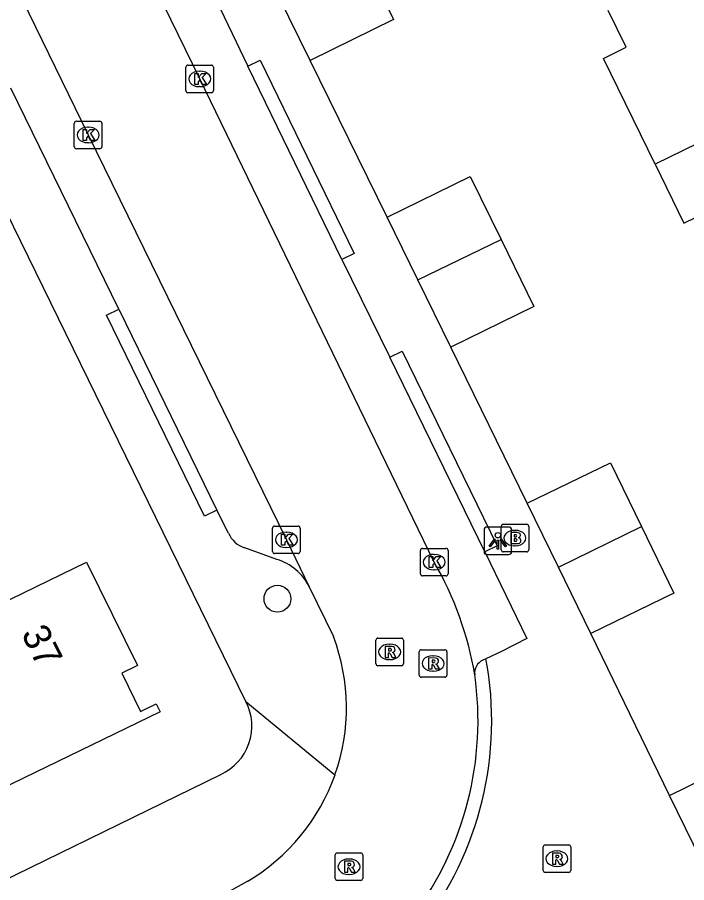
# Model space of a CAD drawing. Extents: x 160457 to 162082, y 388340 to 389736.
# Drawn here: x 160914.74 to 160939.05, y 388781.29 to 388812.73 of the extents above; entities that cross this region are included whole.
import ezdxf

# ---------------------------------------------------------------- set-up
doc = ezdxf.new("R2010")
doc.units = 0
for name, color, linetype in [('IMGEO_Boom', 7, 'Continuous'), ('IMGEO_Brandkraan', 7, 'Continuous'), ('IMGEO_Kolk', 7, 'Continuous'), ('IMGEO_Lichtpunt', 7, 'Continuous'), ('IMGEO_Pand', 7, 'Continuous'), ('IMGEO_Pand_nummerreeks', 7, 'Continuous'), ('IMGEO_Rijbaan_lokaal_gesloten', 7, 'Continuous'), ('IMGEO_Rioolput', 7, 'Continuous'), ('IMGEO_Voetpad_open', 7, 'Continuous')]:
    doc.layers.add(name, color=color, linetype=linetype)

msp = doc.modelspace()

# ---------------------------------------------------------------- linework, layer by layer
at = {"layer": 'IMGEO_Boom'}
msp.add_circle((160924.189, 388791.604), 0.489, dxfattribs=at)
at = {"layer": 'IMGEO_Brandkraan'}
for p, q in [((160932.39, 388794.309), (160933.242, 388794.309)), ((160932.315, 388793.383), (160932.315, 388794.235)), ((160932.803, 388794.089), (160932.828, 388794.089)), ((160933.316, 388794.235), (160933.316, 388793.383)), ((160932.826, 388793.529), (160932.801, 388793.529)), ((160933.242, 388793.309), (160932.39, 388793.309))]:
    msp.add_line(p, q, dxfattribs=at)
for points in [[(160932.39, 388794.309), (160933.242, 388794.309)], [(160932.315, 388793.383), (160932.315, 388794.235)], [(160932.663, 388794.009), (160932.663, 388793.609), (160932.876, 388793.609)], [(160932.894, 388794.009), (160932.663, 388794.009)], [(160933.316, 388794.235), (160933.316, 388793.383)], [(160932.842, 388793.928), (160932.788, 388793.928), (160932.788, 388793.852)], [(160932.788, 388793.852), (160932.841, 388793.852)], [(160932.85, 388793.776), (160932.788, 388793.776), (160932.788, 388793.695)], [(160932.788, 388793.695), (160932.85, 388793.695)], [(160933.242, 388793.309), (160932.39, 388793.309)]]:
    msp.add_lwpolyline(points, dxfattribs=at)
for centre, radius, start, end in [((160932.392, 388794.233), 0.0765, 91.552, 178.448), ((160932.392, 388794.233), 0.0765, 91.552, 178.448), ((160933.24, 388794.233), 0.0765, 1.552, 88.448), ((160933.24, 388794.233), 0.0765, 1.552, 88.448), ((160932.898, 388793.864), 0.145, 59.4692, 91.5367), ((160932.923, 388793.911), 0.0922, 285.5137, 58.1501), ((160932.843, 388793.89), 0.0379, 267.8285, 90.9355), ((160932.851, 388793.735), 0.0404, 269.8759, 90.5077), ((160932.882, 388793.86), 0.251, 268.6676, 293.5347), ((160932.928, 388793.719), 0.105, 301.3115, 78.989), ((160932.392, 388793.385), 0.0765, 181.552, 268.448), ((160932.392, 388793.385), 0.0765, 181.552, 268.448), ((160933.24, 388793.385), 0.0765, 271.552, 358.448), ((160933.24, 388793.385), 0.0765, 271.552, 358.448)]:
    msp.add_arc(centre, radius, start, end, dxfattribs=at)
for centre, major_axis, ratio, start_param, end_param in [((160932.802, 388793.809), (-0.387, 0.002), 0.722429, 4.712389, 7.853982), ((160932.827, 388793.809), (-0.39, 0.002), 0.717154, 1.570796, 4.712389)]:
    msp.add_ellipse(centre, major_axis=major_axis, ratio=ratio, start_param=start_param, end_param=end_param, dxfattribs=at)
at = {"layer": 'IMGEO_Kolk'}
for p, q in [((160920.864, 388810.062), (160920.864, 388810.914)), ((160920.939, 388810.988), (160921.791, 388810.988)), ((160921.865, 388810.914), (160921.865, 388810.062)), ((160921.352, 388810.768), (160921.377, 388810.768)), ((160921.791, 388809.988), (160920.939, 388809.988)), ((160921.375, 388810.208), (160921.35, 388810.208)), ((160916.81, 388808.026), (160916.81, 388808.878)), ((160916.885, 388808.952), (160917.737, 388808.952)), ((160917.298, 388808.732), (160917.323, 388808.732)), ((160917.811, 388808.878), (160917.811, 388808.026)), ((160917.321, 388808.172), (160917.296, 388808.172)), ((160917.737, 388807.952), (160916.885, 388807.952)), ((160924.012, 388793.32), (160924.012, 388794.172)), ((160924.087, 388794.246), (160924.939, 388794.246)), ((160924.5, 388794.026), (160924.525, 388794.026)), ((160925.013, 388794.172), (160925.013, 388793.32)), ((160924.523, 388793.466), (160924.498, 388793.466)), ((160929.384, 388792.51), (160929.384, 388793.362)), ((160929.459, 388793.436), (160930.311, 388793.436)), ((160930.385, 388793.362), (160930.385, 388792.51)), ((160924.939, 388793.246), (160924.087, 388793.246)), ((160929.872, 388793.216), (160929.897, 388793.216)), ((160930.311, 388792.436), (160929.459, 388792.436)), ((160929.895, 388792.656), (160929.87, 388792.656))]:
    msp.add_line(p, q, dxfattribs=at)
for points in [[(160920.864, 388810.062), (160920.864, 388810.914)], [(160920.939, 388810.988), (160921.791, 388810.988)], [(160921.865, 388810.914), (160921.865, 388810.062)], [(160921.185, 388810.688), (160921.308, 388810.688), (160921.308, 388810.537), (160921.438, 388810.688), (160921.602, 388810.688), (160921.456, 388810.537), (160921.609, 388810.288), (160921.457, 388810.288), (160921.372, 388810.452), (160921.308, 388810.385), (160921.308, 388810.288), (160921.185, 388810.288), (160921.185, 388810.688)], [(160921.791, 388809.988), (160920.939, 388809.988)], [(160916.81, 388808.026), (160916.81, 388808.878)], [(160916.885, 388808.952), (160917.737, 388808.952)], [(160917.811, 388808.878), (160917.811, 388808.026)], [(160917.131, 388808.652), (160917.254, 388808.652), (160917.254, 388808.501), (160917.384, 388808.652), (160917.548, 388808.652), (160917.402, 388808.501), (160917.555, 388808.252), (160917.403, 388808.252), (160917.318, 388808.416), (160917.254, 388808.349), (160917.254, 388808.252), (160917.131, 388808.252), (160917.131, 388808.652)], [(160917.737, 388807.952), (160916.885, 388807.952)], [(160924.012, 388793.32), (160924.012, 388794.172)], [(160924.087, 388794.246), (160924.939, 388794.246)], [(160924.333, 388793.946), (160924.456, 388793.946), (160924.456, 388793.795), (160924.586, 388793.946), (160924.75, 388793.946), (160924.604, 388793.795), (160924.757, 388793.546), (160924.605, 388793.546), (160924.52, 388793.71), (160924.456, 388793.643), (160924.456, 388793.546), (160924.333, 388793.546), (160924.333, 388793.946)], [(160925.013, 388794.172), (160925.013, 388793.32)], [(160929.384, 388792.51), (160929.384, 388793.362)], [(160929.459, 388793.436), (160930.311, 388793.436)], [(160930.385, 388793.362), (160930.385, 388792.51)], [(160924.939, 388793.246), (160924.087, 388793.246)], [(160929.705, 388793.136), (160929.828, 388793.136), (160929.828, 388792.985), (160929.958, 388793.136), (160930.122, 388793.136), (160929.976, 388792.985), (160930.129, 388792.736), (160929.977, 388792.736), (160929.892, 388792.9), (160929.828, 388792.833), (160929.828, 388792.736), (160929.705, 388792.736), (160929.705, 388793.136)], [(160930.311, 388792.436), (160929.459, 388792.436)]]:
    msp.add_lwpolyline(points, dxfattribs=at)
for centre, start, end in [((160920.941, 388810.912), 91.552, 178.448), ((160920.941, 388810.912), 91.552, 178.448), ((160921.789, 388810.912), 1.552, 88.448), ((160921.789, 388810.912), 1.552, 88.448), ((160920.941, 388810.064), 181.552, 268.448), ((160920.941, 388810.064), 181.552, 268.448), ((160921.789, 388810.064), 271.552, 358.448), ((160921.789, 388810.064), 271.552, 358.448), ((160916.887, 388808.876), 91.552, 178.448), ((160916.887, 388808.876), 91.552, 178.448), ((160917.735, 388808.876), 1.552, 88.448), ((160917.735, 388808.876), 1.552, 88.448), ((160916.887, 388808.028), 181.552, 268.448), ((160916.887, 388808.028), 181.552, 268.448), ((160917.735, 388808.028), 271.552, 358.448), ((160917.735, 388808.028), 271.552, 358.448), ((160924.089, 388794.17), 91.552, 178.448), ((160924.089, 388794.17), 91.552, 178.448), ((160924.937, 388794.17), 1.552, 88.448), ((160924.937, 388794.17), 1.552, 88.448), ((160924.089, 388793.322), 181.552, 268.448), ((160924.089, 388793.322), 181.552, 268.448), ((160924.937, 388793.322), 271.552, 358.448), ((160924.937, 388793.322), 271.552, 358.448), ((160929.461, 388793.36), 91.552, 178.448), ((160929.461, 388793.36), 91.552, 178.448), ((160930.309, 388793.36), 1.552, 88.448), ((160930.309, 388793.36), 1.552, 88.448), ((160929.461, 388792.512), 181.552, 268.448), ((160929.461, 388792.512), 181.552, 268.448), ((160930.309, 388792.512), 271.552, 358.448), ((160930.309, 388792.512), 271.552, 358.448)]:
    msp.add_arc(centre, 0.0765, start, end, dxfattribs=at)
for centre, major_axis, ratio, start_param, end_param in [((160921.351, 388810.488), (-0.387, 0.002), 0.722429, 4.712389, 7.853982), ((160921.376, 388810.488), (-0.39, 0.002), 0.717154, 1.570796, 4.712389), ((160917.297, 388808.452), (-0.387, 0.002), 0.722429, 4.712389, 7.853982), ((160917.322, 388808.452), (-0.39, 0.002), 0.717154, 1.570796, 4.712389), ((160924.499, 388793.746), (-0.387, 0.002), 0.722429, 4.712389, 7.853982), ((160924.524, 388793.746), (-0.39, 0.002), 0.717154, 1.570796, 4.712389), ((160929.871, 388792.936), (-0.387, 0.002), 0.722429, 4.712389, 7.853982), ((160929.896, 388792.936), (-0.39, 0.002), 0.717154, 1.570796, 4.712389)]:
    msp.add_ellipse(centre, major_axis=major_axis, ratio=ratio, start_param=start_param, end_param=end_param, dxfattribs=at)
at = {"layer": 'IMGEO_Lichtpunt'}
for p, q in [((160931.696, 388794.113), (160931.696, 388793.306)), ((160931.696, 388794.113), (160931.696, 388793.306)), ((160932.598, 388794.208), (160931.79, 388794.208)), ((160932.598, 388794.208), (160931.79, 388794.208)), ((160932.692, 388793.306), (160932.692, 388794.113)), ((160932.692, 388793.306), (160932.692, 388794.113)), ((160931.79, 388793.212), (160932.598, 388793.212)), ((160931.79, 388793.212), (160932.598, 388793.212))]:
    msp.add_line(p, q, dxfattribs=at)
for points in [[(160932.07, 388793.777), (160932.109, 388793.749), (160931.921, 388793.487), (160931.883, 388793.514), (160932.07, 388793.777)], [(160932.172, 388793.729), (160932.219, 388793.729), (160932.219, 388793.407), (160932.172, 388793.407), (160932.172, 388793.729)], [(160932.282, 388793.749), (160932.32, 388793.776), (160932.507, 388793.514), (160932.468, 388793.486), (160932.282, 388793.749)]]:
    msp.add_lwpolyline(points, dxfattribs=at)
msp.add_circle((160932.195, 388793.911), 0.0994, dxfattribs=at)
for centre, start, end in [((160931.79, 388794.113), 90, 180), ((160931.79, 388794.113), 90, 180), ((160932.598, 388794.113), 0, 90), ((160932.598, 388794.113), 0, 90), ((160931.79, 388793.306), 180, 270), ((160931.79, 388793.306), 180, 270), ((160932.598, 388793.306), 270, 0), ((160932.598, 388793.306), 270, 360)]:
    msp.add_arc(centre, 0.0946, start, end, dxfattribs=at)
at = {"layer": 'IMGEO_Pand'}
for points in [[(160927.241, 388815.013), (160928.4, 388812.643), (160925.373, 388811.162)], [(160925.373, 388811.162), (160924.217, 388813.526)], [(160937.905, 388807.39), (160936.029, 388811.235), (160936.856, 388811.639), (160936.205, 388812.975)], [(160948.132, 388812.383), (160937.905, 388807.39)], [(160937.905, 388807.39), (160938.952, 388805.246), (160939.779, 388805.649), (160940.35, 388804.493), (160941.2, 388802.775), (160941.29, 388802.593)], [(160928.172, 388805.472), (160931.19, 388806.948), (160932.31, 388804.659)], [(160929.291, 388803.185), (160928.172, 388805.472)], [(160929.291, 388803.185), (160932.31, 388804.659)], [(160932.31, 388804.659), (160933.503, 388802.221), (160930.485, 388800.744)], [(160930.485, 388800.744), (160929.291, 388803.185)], [(160933.262, 388795.071), (160936.281, 388796.544), (160937.413, 388794.225)], [(160934.396, 388792.746), (160933.262, 388795.071)], [(160934.396, 388792.746), (160937.413, 388794.225)], [(160937.413, 388794.225), (160938.591, 388791.811), (160935.571, 388790.337)], [(160911.264, 388793.497), (160912.637, 388790.688), (160917.249, 388792.93), (160919.1, 388789.175), (160918.535, 388788.896), (160919.215, 388787.509), (160919.779, 388787.791), (160919.923, 388787.501), (160910.412, 388782.887), (160908.207, 388781.818), (160905.712, 388786.923), (160904.188, 388790.041)], [(160935.571, 388790.337), (160934.396, 388792.746)], [(160938.434, 388784.456), (160941.449, 388785.939), (160942.613, 388783.571)], [(160942.613, 388783.571), (160939.598, 388782.089), (160938.434, 388784.456)]]:
    msp.add_lwpolyline(points, dxfattribs=at)
at = {"layer": 'IMGEO_Rijbaan_lokaal_gesloten'}
for points in [[(160882.647, 388879.267), (160885.54, 388873.4), (160892.253, 388859.641), (160900.787, 388842.277), (160909.404, 388824.657), (160917.312, 388808.452), (160924.513, 388793.746), (160925.346, 388792.037)], [(160929.884, 388792.936), (160921.364, 388810.487), (160916.384, 388820.712)], [(160925.346, 388792.037), (160926.223, 388790.231)], [(160923.089, 388781.332), (160922.221, 388780.848), (160922.077, 388780.78)]]:
    msp.add_lwpolyline(points, dxfattribs=at)
for centre, radius, start, end in [((160919.156, 388786.771), 12.373, 9.6541, 29.8841), ((160919.375, 388787.644), 7.32, 340.5803, 20.6977), ((160919.69, 388787.169), 11.784, 323.1444, 8.1827), ((160919.374, 388787.639), 7.32, 300.5007, 340.6187)]:
    msp.add_arc(centre, radius, start, end, dxfattribs=at)
at = {"layer": 'IMGEO_Rioolput'}
for p, q in [((160927.839, 388790.173), (160928.691, 388790.173)), ((160927.764, 388789.247), (160927.764, 388790.099)), ((160928.252, 388789.953), (160928.277, 388789.953)), ((160928.765, 388790.099), (160928.765, 388789.247)), ((160929.342, 388788.827), (160929.342, 388789.679)), ((160929.417, 388789.753), (160930.269, 388789.753)), ((160930.343, 388789.679), (160930.343, 388788.827)), ((160928.275, 388789.393), (160928.25, 388789.393)), ((160929.83, 388789.533), (160929.855, 388789.533)), ((160928.691, 388789.173), (160927.839, 388789.173)), ((160929.853, 388788.973), (160929.828, 388788.973)), ((160930.269, 388788.753), (160929.417, 388788.753)), ((160933.916, 388782.662), (160934.768, 388782.662)), ((160926.362, 388782.371), (160927.214, 388782.371)), ((160933.841, 388781.736), (160933.841, 388782.588)), ((160934.329, 388782.442), (160934.354, 388782.442)), ((160934.842, 388782.588), (160934.842, 388781.736)), ((160926.287, 388781.445), (160926.287, 388782.297)), ((160926.775, 388782.151), (160926.8, 388782.151)), ((160927.288, 388782.297), (160927.288, 388781.445)), ((160934.352, 388781.882), (160934.327, 388781.882)), ((160927.214, 388781.371), (160926.362, 388781.371)), ((160926.798, 388781.591), (160926.773, 388781.591)), ((160934.768, 388781.662), (160933.916, 388781.662))]:
    msp.add_line(p, q, dxfattribs=at)
for points in [[(160927.839, 388790.173), (160928.691, 388790.173)], [(160927.764, 388789.247), (160927.764, 388790.099)], [(160928.353, 388789.871), (160928.101, 388789.873), (160928.101, 388789.473)], [(160928.765, 388790.099), (160928.765, 388789.247)], [(160928.101, 388789.473), (160928.225, 388789.473), (160928.225, 388789.635), (160928.236, 388789.635)], [(160928.279, 388789.792), (160928.225, 388789.792), (160928.225, 388789.711)], [(160928.225, 388789.711), (160928.277, 388789.711)], [(160928.283, 388789.606), (160928.354, 388789.473), (160928.494, 388789.473), (160928.429, 388789.599)], [(160929.342, 388788.827), (160929.342, 388789.679)], [(160929.417, 388789.753), (160930.269, 388789.753)], [(160930.343, 388789.679), (160930.343, 388788.827)], [(160929.931, 388789.451), (160929.679, 388789.453), (160929.679, 388789.053)], [(160929.857, 388789.372), (160929.803, 388789.372), (160929.803, 388789.291)], [(160929.803, 388789.291), (160929.855, 388789.291)], [(160928.691, 388789.173), (160927.839, 388789.173)], [(160929.679, 388789.053), (160929.803, 388789.053), (160929.803, 388789.215), (160929.814, 388789.215)], [(160929.861, 388789.186), (160929.932, 388789.053), (160930.072, 388789.053), (160930.007, 388789.179)], [(160930.269, 388788.753), (160929.417, 388788.753)], [(160933.916, 388782.662), (160934.768, 388782.662)], [(160926.362, 388782.371), (160927.214, 388782.371)], [(160933.841, 388781.736), (160933.841, 388782.588)], [(160934.43, 388782.36), (160934.178, 388782.362), (160934.178, 388781.962)], [(160934.842, 388782.588), (160934.842, 388781.736)], [(160926.287, 388781.445), (160926.287, 388782.297)], [(160926.876, 388782.069), (160926.624, 388782.071), (160926.624, 388781.671)], [(160927.288, 388782.297), (160927.288, 388781.445)], [(160934.178, 388781.962), (160934.302, 388781.962), (160934.302, 388782.124), (160934.313, 388782.124)], [(160934.356, 388782.281), (160934.302, 388782.281), (160934.302, 388782.2)], [(160934.302, 388782.2), (160934.354, 388782.2)], [(160934.36, 388782.095), (160934.431, 388781.962), (160934.571, 388781.962), (160934.506, 388782.088)], [(160926.624, 388781.671), (160926.748, 388781.671), (160926.748, 388781.833), (160926.759, 388781.833)], [(160926.802, 388781.99), (160926.748, 388781.99), (160926.748, 388781.909)], [(160926.748, 388781.909), (160926.8, 388781.909)], [(160926.806, 388781.804), (160926.877, 388781.671), (160927.017, 388781.671), (160926.952, 388781.797)], [(160927.214, 388781.371), (160926.362, 388781.371)], [(160934.768, 388781.662), (160933.916, 388781.662)]]:
    msp.add_lwpolyline(points, dxfattribs=at)
for centre, radius, start, end in [((160927.841, 388790.097), 0.0765, 91.552, 178.448), ((160927.841, 388790.097), 0.0765, 91.552, 178.448), ((160928.689, 388790.097), 0.0765, 1.552, 88.448), ((160928.689, 388790.097), 0.0765, 1.552, 88.448), ((160928.352, 388789.761), 0.109, 350.3612, 89.416), ((160928.235, 388789.582), 0.0533, 26.0293, 88.6989), ((160928.261, 388789.9), 0.19, 274.7715, 282.9687), ((160928.285, 388789.696), 0.0964, 77.0061, 93.1865), ((160928.299, 388789.753), 0.0378, 276.6634, 79.6772), ((160928.35, 388789.761), 0.112, 277.5842, 350.9817), ((160928.334, 388789.546), 0.108, 29.5134, 73.7905), ((160929.419, 388789.677), 0.0765, 91.552, 178.448), ((160929.419, 388789.677), 0.0765, 91.552, 178.448), ((160930.267, 388789.677), 0.0765, 1.552, 88.448), ((160930.267, 388789.677), 0.0765, 1.552, 88.448), ((160927.841, 388789.249), 0.0765, 181.552, 268.448), ((160927.841, 388789.249), 0.0765, 181.552, 268.448), ((160928.689, 388789.249), 0.0765, 271.552, 358.448), ((160928.689, 388789.249), 0.0765, 271.552, 358.448), ((160929.839, 388789.48), 0.19, 274.7715, 282.9687), ((160929.863, 388789.276), 0.0964, 77.0061, 93.1865), ((160929.877, 388789.333), 0.0378, 276.6634, 79.6772), ((160929.93, 388789.341), 0.109, 350.3612, 89.416), ((160929.928, 388789.341), 0.112, 277.5842, 350.9817), ((160929.912, 388789.126), 0.108, 29.5134, 73.7905), ((160929.813, 388789.162), 0.0533, 26.0293, 88.6989), ((160929.419, 388788.829), 0.0765, 181.552, 268.448), ((160929.419, 388788.829), 0.0765, 181.552, 268.448), ((160930.267, 388788.829), 0.0765, 271.552, 358.448), ((160930.267, 388788.829), 0.0765, 271.552, 358.448), ((160933.918, 388782.586), 0.0765, 91.552, 178.448), ((160933.918, 388782.586), 0.0765, 91.552, 178.448), ((160934.766, 388782.586), 0.0765, 1.552, 88.448), ((160934.766, 388782.586), 0.0765, 1.552, 88.448), ((160926.364, 388782.295), 0.0765, 91.552, 178.448), ((160926.364, 388782.295), 0.0765, 91.552, 178.448), ((160927.212, 388782.295), 0.0765, 1.552, 88.448), ((160927.212, 388782.295), 0.0765, 1.552, 88.448), ((160934.429, 388782.25), 0.109, 350.3612, 89.416), ((160926.875, 388781.959), 0.109, 350.3612, 89.416), ((160934.312, 388782.071), 0.0533, 26.0293, 88.6989), ((160934.338, 388782.389), 0.19, 274.7715, 282.9687), ((160934.362, 388782.185), 0.0964, 77.0061, 93.1865), ((160934.376, 388782.242), 0.0378, 276.6634, 79.6772), ((160934.427, 388782.25), 0.112, 277.5842, 350.9817), ((160934.411, 388782.035), 0.108, 29.5134, 73.7905), ((160926.758, 388781.78), 0.0533, 26.0293, 88.6989), ((160926.784, 388782.098), 0.19, 274.7715, 282.9687), ((160926.808, 388781.894), 0.0964, 77.0061, 93.1865), ((160926.822, 388781.951), 0.0378, 276.6634, 79.6772), ((160926.873, 388781.959), 0.112, 277.5842, 350.9817), ((160926.857, 388781.744), 0.108, 29.5134, 73.7905), ((160933.918, 388781.738), 0.0765, 181.552, 268.448), ((160933.918, 388781.738), 0.0765, 181.552, 268.448), ((160934.766, 388781.738), 0.0765, 271.552, 358.448), ((160934.766, 388781.738), 0.0765, 271.552, 358.448), ((160926.364, 388781.447), 0.0765, 181.552, 268.448), ((160926.364, 388781.447), 0.0765, 181.552, 268.448), ((160927.212, 388781.447), 0.0765, 271.552, 358.448), ((160927.212, 388781.447), 0.0765, 271.552, 358.448)]:
    msp.add_arc(centre, radius, start, end, dxfattribs=at)
for centre, major_axis, ratio, start_param, end_param in [((160928.251, 388789.673), (-0.387, 0.002), 0.722429, 4.712389, 7.853982), ((160928.276, 388789.673), (-0.39, 0.002), 0.717154, 1.570796, 4.712389), ((160929.829, 388789.253), (-0.387, 0.002), 0.722429, 4.712389, 7.853982), ((160929.854, 388789.253), (-0.39, 0.002), 0.717154, 1.570796, 4.712389), ((160934.328, 388782.162), (-0.387, 0.002), 0.722429, 4.712389, 7.853982), ((160934.353, 388782.162), (-0.39, 0.002), 0.717154, 1.570796, 4.712389), ((160926.774, 388781.871), (-0.387, 0.002), 0.722429, 4.712389, 7.853982), ((160926.799, 388781.871), (-0.39, 0.002), 0.717154, 1.570796, 4.712389)]:
    msp.add_ellipse(centre, major_axis=major_axis, ratio=ratio, start_param=start_param, end_param=end_param, dxfattribs=at)
at = {"layer": 'IMGEO_Voetpad_open'}
for points in [[(160923.043, 388787.867), (160881.086, 388873.64), (160879.017, 388877.835)], [(160921.541, 388814.247), (160923.109, 388810.954)], [(160923.109, 388810.954), (160923.558, 388811.172), (160926.974, 388804.152), (160926.525, 388803.934)], [(160926.525, 388803.934), (160923.109, 388810.954)], [(160928.172, 388805.472), (160925.373, 388811.162)], [(160918.424, 388802.124), (160914.506, 388810.154)], [(160926.525, 388803.934), (160928.266, 388800.385)], [(160921.992, 388794.818), (160921.543, 388794.599), (160917.975, 388801.905), (160918.424, 388802.124)], [(160918.424, 388802.124), (160921.992, 388794.818)], [(160928.266, 388800.385), (160928.715, 388800.604), (160932.165, 388793.527), (160931.716, 388793.308)], [(160933.262, 388795.071), (160930.485, 388800.744)], [(160931.716, 388793.308), (160928.266, 388800.385)], [(160922.413, 388793.99), (160921.992, 388794.818)], [(160924.163, 388793.036), (160923, 388793.452)], [(160931.716, 388793.308), (160933.242, 388790.164), (160932.323, 388789.691), (160931.764, 388789.427)], [(160938.434, 388784.456), (160935.571, 388790.337)], [(160931.764, 388789.427), (160931.647, 388789.372)], [(160923.043, 388787.867), (160926.279, 388785.21)], [(160875.947, 388762.656), (160922.127, 388785.223)]]:
    msp.add_lwpolyline(points, dxfattribs=at)
for centre, radius, start, end in [((160923.274, 388794.341), 0.93, 202.1454, 252.8425), ((160923.601, 388791.17), 1.949, 26.4141, 73.2262), ((160919.691, 388787.168), 12.282, 322.0396, 10.5978), ((160931.861, 388788.908), 0.511, 114.7999, 186.9615), ((160921.327, 388786.981), 1.931, 294.4729, 27.3104)]:
    msp.add_arc(centre, radius, start, end, dxfattribs=at)

# ---------------------------------------------------------------- texts
at = {"layer": 'IMGEO_Pand_nummerreeks'}
msp.add_text('37', height=1, rotation=296.2413, dxfattribs=at).set_placement((160914.866, 388790.343))

doc.saveas('drawing.dxf')
